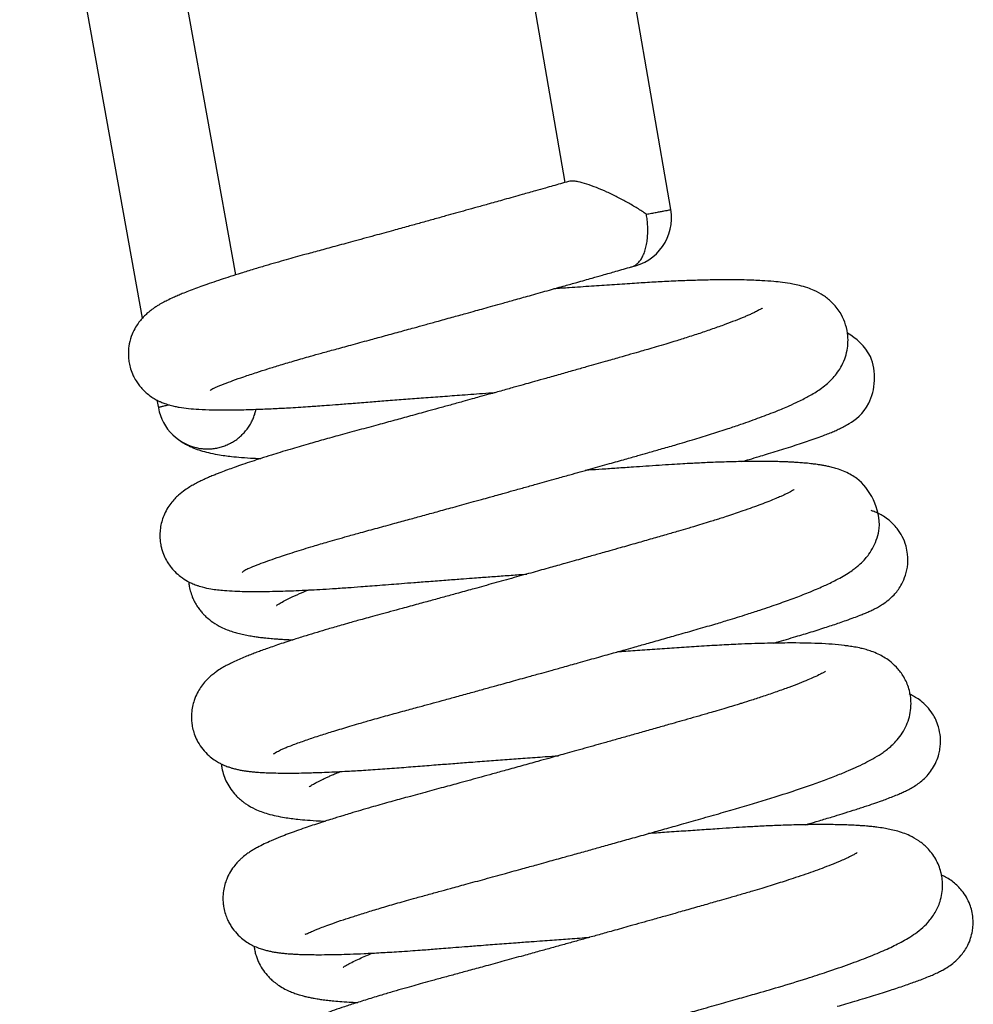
# Model space of a CAD drawing. Header units: inches. Extents: x 0 to 77643, y -44170 to 0.
# Tile 521 of 546: x 76589.915 to 76590.345, y -39749.12 to -39748.675. Entities that reach past the tile are written whole.
import ezdxf

# ---------------------------------------------------------------- set-up
doc = ezdxf.new("R2010")
doc.units = ezdxf.units.IN
doc.header["$MEASUREMENT"] = 0
doc.layers.get('0').update_dxf_attribs({"lineweight": 0})
doc.layers.add('FAKRO LOFT LADDERS', color=7, linetype='Continuous')

# ---------------------------------------------------------------- blocks, each defined once
blk = doc.blocks.new('A$C1F246084')
at = {"layer": 'FAKRO LOFT LADDERS', "color": 7, "linetype": 'Continuous'}
for p, q in [((87.5574, 391.3715), (86.8521, 395.4355)), ((86.3348, 395.3457), (86.9999, 391.5132)), ((85.2691, 391.0276), (84.6488, 394.4785)), ((84.1321, 394.3857), (84.7768, 390.7987)), ((84.8541, 390.3687), (84.8615, 390.3276))]:
    blk.add_line(p, q, dxfattribs=at)
for centre, start, end in [((87.2988, 391.3266), 280.2507, 9.8457), ((85.1199, 390.374), 190.1906, 261.3455)]:
    blk.add_arc(centre, 0.2625, start, end, dxfattribs=at)
for points, knots in [([(87.0195, 391.5188), (87.004, 391.5144), (86.9788, 391.5072), (86.9373, 391.4955), (86.8934, 391.483), (86.8395, 391.4678), (86.7675, 391.4475), (86.6866, 391.4247), (86.6075, 391.4025), (86.5403, 391.3837), (86.481, 391.3672), (86.4257, 391.3517), (86.3686, 391.3359), (86.3075, 391.3189), (86.2414, 391.3006), (86.1712, 391.2812), (86.0899, 391.2588), (85.9925, 391.2321), (85.8895, 391.2039), (85.7925, 391.1775), (85.7083, 391.1546), (85.6388, 391.1358), (85.5817, 391.12), (85.5309, 391.1057), (85.4783, 391.0907), (85.4211, 391.074), (85.3597, 391.0557), (85.2978, 391.0368), (85.241, 391.0188), (85.1886, 391.0017), (85.1407, 390.9856), (85.0962, 390.97), (85.0563, 390.9555), (85.0207, 390.9419), (84.9901, 390.9296), (84.9634, 390.9184), (84.9365, 390.9065), (84.9145, 390.8961), (84.8958, 390.8865), (84.8831, 390.8798), (84.8699, 390.8723), (84.8564, 390.8643), (84.8405, 390.854), (84.8281, 390.8451), (84.8168, 390.8364), (84.8039, 390.8258), (84.7898, 390.8129), (84.7742, 390.7964), (84.7583, 390.7768), (84.7405, 390.7504), (84.7216, 390.7128), (84.7078, 390.667), (84.7032, 390.6248), (84.7042, 390.5914), (84.7077, 390.5631), (84.7155, 390.531), (84.7278, 390.4991), (84.743, 390.4712), (84.7582, 390.449), (84.7745, 390.4292), (84.7938, 390.41), (84.8143, 390.393), (84.8391, 390.3765), (84.8589, 390.3658), (84.8773, 390.3573), (84.8987, 390.3488), (84.9239, 390.341), (84.949, 390.335), (84.9807, 390.329), (85.0203, 390.3239), (85.0779, 390.3193), (85.1404, 390.317), (85.2117, 390.3164), (85.2903, 390.3172), (85.3668, 390.3195), (85.432, 390.3221), (85.4746, 390.3241), (85.5157, 390.3262), (85.5603, 390.3287), (85.6089, 390.3316), (85.6566, 390.3347), (85.7016, 390.3378), (85.7509, 390.3414), (85.8132, 390.3462), (85.8894, 390.3523), (85.9725, 390.3588), (86.0608, 390.3656), (86.1507, 390.3725), (86.2459, 390.3797), (86.3442, 390.387), (86.4313, 390.3935), (86.5057, 390.3989), (86.5686, 390.4035), (86.6117, 390.4066), (86.6342, 390.4082)], [0, 0, 0, 0, 0.000056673, 0.000109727, 0.000161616, 0.000230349, 0.000319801, 0.000439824, 0.000538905, 0.000619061, 0.000692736, 0.000761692, 0.00082666, 0.00090713, 0.000991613, 0.001075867, 0.0011736, 0.001302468, 0.001453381, 0.001581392, 0.001697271, 0.001805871, 0.001880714, 0.001950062, 0.002035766, 0.002125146, 0.002225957, 0.002344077, 0.002451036, 0.002543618, 0.002651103, 0.002753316, 0.002841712, 0.002936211, 0.003025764, 0.003092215, 0.003167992, 0.003269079, 0.003307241, 0.003347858, 0.003395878, 0.003444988, 0.003493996, 0.003534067, 0.003564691, 0.003598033, 0.003645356, 0.003685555, 0.003726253, 0.00377621, 0.003837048, 0.003910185, 0.003973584, 0.004007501, 0.004043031, 0.004086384, 0.004138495, 0.004179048, 0.004214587, 0.004249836, 0.004286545, 0.004334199, 0.004380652, 0.00442475, 0.004454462, 0.00450259, 0.004577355, 0.004647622, 0.00471157, 0.004856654, 0.005007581, 0.005194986, 0.00533388, 0.005493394, 0.00568242, 0.005762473, 0.005834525, 0.005897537, 0.005963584, 0.006047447, 0.006122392, 0.006177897, 0.006245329, 0.006335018, 0.006440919, 0.006558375, 0.006667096, 0.006785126, 0.006901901, 0.007023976, 0.007148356, 0.007220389, 0.007294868, 0.007376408, 0.007376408, 0.007376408, 0.007376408]), ([(87.4288, 391.3464), (87.4211, 391.3517), (87.4132, 391.357), (87.3971, 391.3675), (87.389, 391.3726), (87.3642, 391.388), (87.3471, 391.3981), (87.312, 391.4179), (87.294, 391.4275), (87.258, 391.4459), (87.2399, 391.4547), (87.2033, 391.4713), (87.185, 391.4792), (87.1495, 391.4932), (87.1321, 391.4996), (87.0989, 391.5101), (87.0834, 391.5143), (87.0623, 391.5184), (87.0556, 391.5195), (87.0435, 391.5207), (87.0379, 391.5209), (87.0279, 391.5205), (87.0234, 391.5199), (87.0195, 391.5188)], [0, 0, 0, 0, 0.03125, 0.03125, 0.0625, 0.0625, 0.125, 0.125, 0.1875, 0.1875, 0.25, 0.25, 0.3125, 0.3125, 0.375, 0.375, 0.4375, 0.4375, 0.46875, 0.46875, 0.5, 0.5, 0.5316912, 0.5316912, 0.5316912, 0.5316912]), ([(85.1343, 390.4191), (85.1347, 390.4197), (85.1421, 390.4259), (85.1582, 390.4331), (85.1722, 390.4394), (85.1892, 390.4465), (85.2152, 390.4569), (85.2537, 390.4715), (85.3103, 390.4915), (85.373, 390.5124), (85.4381, 390.5332), (85.5052, 390.5538), (85.5799, 390.576), (85.6527, 390.5969), (85.7231, 390.6166), (85.7937, 390.6359), (85.8772, 390.6586), (85.9624, 390.6819), (86.0476, 390.7052), (86.1262, 390.7268), (86.199, 390.7469), (86.2647, 390.765), (86.3313, 390.7834), (86.4034, 390.8034), (86.4724, 390.8225), (86.5279, 390.838), (86.5752, 390.8511), (86.6231, 390.8645), (86.6794, 390.8802), (86.7472, 390.8991), (86.8288, 390.922), (86.9152, 390.9463), (86.9949, 390.9687), (87.0563, 390.986), (87.1039, 390.9994), (87.1492, 391.0122), (87.204, 391.0278), (87.2751, 391.048), (87.3215, 391.0612), (87.3518, 391.0698)], [0.996419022, 0.996419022, 0.996419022, 0.996419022, 0.996584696, 0.996641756, 0.99670979, 0.996784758, 0.996847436, 0.996984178, 0.997128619, 0.997278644, 0.997394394, 0.997516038, 0.997646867, 0.997776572, 0.997865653, 0.997969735, 0.998087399, 0.998220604, 0.998319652, 0.998428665, 0.99852965, 0.99860111, 0.99867966, 0.998782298, 0.998872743, 0.998937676, 0.998989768, 0.99904912, 0.99911636, 0.999199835, 0.999302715, 0.999422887, 0.999527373, 0.999608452, 0.999662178, 0.999714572, 0.999787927, 0.99988334, 1, 1, 1, 1]), ([(85.3024, 389.4607), (85.3036, 389.4633), (85.3122, 389.4739), (85.3402, 389.4846), (85.3768, 389.5001), (85.4232, 389.5174), (85.4729, 389.535), (85.5242, 389.5522), (85.5763, 389.569), (85.6258, 389.5845), (85.6842, 389.6023), (85.743, 389.6197), (85.8036, 389.6372), (85.8607, 389.6533), (85.9306, 389.6727), (86.0133, 389.6951), (86.0993, 389.7186), (86.1794, 389.7405), (86.2539, 389.761), (86.3299, 389.7818), (86.4142, 389.8051), (86.4922, 389.8267), (86.5565, 389.8445), (86.599, 389.8562), (86.6367, 389.8667), (86.6787, 389.8784), (86.7316, 389.8931), (86.7925, 389.9101), (86.8513, 389.9265), (86.9057, 389.9417), (86.9624, 389.9576), (87.0398, 389.9793), (87.133, 390.0055), (87.2304, 390.0329), (87.3129, 390.0562), (87.3801, 390.0753), (87.4418, 390.0928), (87.507, 390.1113), (87.5903, 390.1352), (87.6807, 390.1621), (87.7741, 390.191), (87.8542, 390.2169), (87.9228, 390.24), (87.9777, 390.2592), (88.0268, 390.277), (88.0731, 390.2945), (88.1132, 390.3103), (88.1486, 390.3249), (88.1869, 390.3414), (88.2233, 390.3581), (88.2586, 390.3757), (88.2862, 390.3905), (88.3144, 390.407), (88.3435, 390.426), (88.3737, 390.4488), (88.4028, 390.4754), (88.4292, 390.5059), (88.4528, 390.5409), (88.4727, 390.5825), (88.4855, 390.6281), (88.4906, 390.6741), (88.4881, 390.7246), (88.4744, 390.7784), (88.4463, 390.8356), (88.4058, 390.8844), (88.3572, 390.9222), (88.3148, 390.9445), (88.2735, 390.9604), (88.2367, 390.9709), (88.1926, 390.9803), (88.1501, 390.9868), (88.0941, 390.9929), (88.045, 390.9964), (87.9926, 390.9989), (87.9422, 391.0005), (87.8811, 391.0013), (87.8067, 391.0012), (87.7227, 390.9997), (87.6306, 390.9967), (87.5394, 390.9927), (87.4466, 390.9878), (87.3509, 390.9816), (87.2491, 390.9748), (87.1383, 390.9673), (87.0359, 390.9603), (86.9692, 390.9556), (86.9418, 390.9537)], [0.983583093, 0.983583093, 0.983583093, 0.983583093, 0.983732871, 0.983848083, 0.984006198, 0.984134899, 0.984253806, 0.984381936, 0.984478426, 0.984574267, 0.984664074, 0.984794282, 0.984873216, 0.984957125, 0.985059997, 0.985186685, 0.985312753, 0.985417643, 0.985510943, 0.985607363, 0.985713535, 0.985835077, 0.985903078, 0.985955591, 0.985994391, 0.986044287, 0.986112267, 0.986191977, 0.986271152, 0.986331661, 0.986395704, 0.986483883, 0.986623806, 0.986750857, 0.986861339, 0.986950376, 0.987021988, 0.987114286, 0.987223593, 0.987379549, 0.987519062, 0.98766356, 0.987781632, 0.987879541, 0.987975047, 0.988073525, 0.988169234, 0.988241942, 0.988325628, 0.988451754, 0.988537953, 0.988617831, 0.988708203, 0.988799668, 0.988896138, 0.988993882, 0.989065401, 0.989135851, 0.989212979, 0.98928312, 0.98934321, 0.989410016, 0.989491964, 0.989572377, 0.989678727, 0.989774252, 0.98988278, 0.989969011, 0.990083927, 0.990182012, 0.990330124, 0.990442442, 0.990590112, 0.990680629, 0.990784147, 0.990901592, 0.991035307, 0.991187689, 0.991327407, 0.991472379, 0.991599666, 0.991725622, 0.991869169, 0.992009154, 0.992156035, 0.992257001, 0.992257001, 0.992257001, 0.992257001]), ([(88.0403, 390.8526), (88.0403, 390.8526), (88.0405, 390.8527), (88.0374, 390.8507), (88.0331, 390.8481), (88.0268, 390.8445), (88.0187, 390.8402), (88.0083, 390.8348), (87.9962, 390.829), (87.9807, 390.8217), (87.9625, 390.8136), (87.9353, 390.802), (87.8969, 390.7864), (87.8414, 390.7654), (87.779, 390.7431), (87.7217, 390.7236), (87.6746, 390.7081), (87.6397, 390.6969), (87.6059, 390.6862), (87.5705, 390.6752), (87.5291, 390.6626), (87.4832, 390.6489), (87.4397, 390.6362), (87.3952, 390.6234), (87.3456, 390.6091), (87.2822, 390.591), (87.2047, 390.5689), (87.1244, 390.5461), (87.0451, 390.5236), (86.9743, 390.5036), (86.9052, 390.4842), (86.8451, 390.4673), (86.7919, 390.4523), (86.7358, 390.4366), (86.6711, 390.4185), (86.6075, 390.4008), (86.5546, 390.3861), (86.5085, 390.3733), (86.4576, 390.3592), (86.3981, 390.3427), (86.3363, 390.3256), (86.2662, 390.3063), (86.1895, 390.2852), (86.103, 390.2615), (86.0128, 390.2369), (85.9163, 390.2106), (85.8202, 390.1847), (85.7309, 390.16), (85.6426, 390.1349), (85.567, 390.1128), (85.5034, 390.0936), (85.4517, 390.0776), (85.402, 390.0618), (85.3511, 390.0452), (85.3048, 390.0296), (85.262, 390.0146), (85.224, 390.0007), (85.1945, 389.9895), (85.1699, 389.9798), (85.1483, 389.9711), (85.1268, 389.962), (85.1095, 389.9543), (85.0925, 389.9465), (85.0732, 389.9372), (85.0501, 389.9252), (85.0262, 389.9115), (84.999, 389.8939), (84.9739, 389.8748), (84.9472, 389.8492), (84.9268, 389.8254), (84.9065, 389.7956), (84.8901, 389.7624), (84.8784, 389.728), (84.8715, 389.6946), (84.8693, 389.665), (84.8698, 389.6413), (84.8715, 389.6235), (84.8743, 389.6054), (84.8801, 389.58), (84.8908, 389.5497), (84.9067, 389.5191), (84.9255, 389.4911), (84.9491, 389.4639), (84.9804, 389.4366), (85.0092, 389.4187), (85.0247, 389.4105), (85.0381, 389.4042), (85.0509, 389.3988), (85.0625, 389.3944), (85.077, 389.3895), (85.1035, 389.3819), (85.1352, 389.3754), (85.1727, 389.3701), (85.214, 389.3661), (85.2607, 389.3632), (85.3124, 389.3617), (85.3627, 389.3611), (85.4164, 389.3613), (85.4727, 389.3624), (85.5306, 389.3641), (85.5878, 389.3662), (85.6482, 389.369), (85.712, 389.3724), (85.781, 389.3766), (85.8531, 389.3814), (85.919, 389.3861), (85.975, 389.3905), (86.0285, 389.3947), (86.0841, 389.3991), (86.1439, 389.4038), (86.2094, 389.4089), (86.2872, 389.4149), (86.3697, 389.4211), (86.4461, 389.4269), (86.5073, 389.4314), (86.5681, 389.436), (86.6363, 389.441), (86.7172, 389.4469), (86.7723, 389.4509), (86.8, 389.4528)], [0.011088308, 0.011088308, 0.011088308, 0.011088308, 0.011090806, 0.011118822, 0.011156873, 0.011198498, 0.011261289, 0.011311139, 0.011355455, 0.011421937, 0.011489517, 0.011544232, 0.01167434, 0.011802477, 0.011939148, 0.012068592, 0.012131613, 0.012194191, 0.012251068, 0.01230247, 0.012368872, 0.012448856, 0.012515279, 0.012565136, 0.012645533, 0.012729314, 0.012832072, 0.012964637, 0.013051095, 0.013144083, 0.013239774, 0.013316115, 0.013372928, 0.013441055, 0.013527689, 0.013616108, 0.013680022, 0.013726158, 0.013789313, 0.013871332, 0.013951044, 0.014024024, 0.014139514, 0.014247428, 0.014364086, 0.014500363, 0.014643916, 0.014772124, 0.014896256, 0.01505, 0.015139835, 0.015222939, 0.015327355, 0.015419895, 0.015522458, 0.015619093, 0.015706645, 0.015794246, 0.015843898, 0.015903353, 0.015974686, 0.0160296, 0.016062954, 0.016133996, 0.016216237, 0.01629302, 0.016374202, 0.016479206, 0.016533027, 0.016587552, 0.016646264, 0.016704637, 0.016749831, 0.016798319, 0.016843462, 0.016868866, 0.016892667, 0.016914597, 0.016941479, 0.016996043, 0.017042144, 0.017080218, 0.017134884, 0.017194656, 0.017268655, 0.017299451, 0.017320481, 0.017342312, 0.017372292, 0.017410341, 0.017449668, 0.017580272, 0.017685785, 0.017787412, 0.017938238, 0.018068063, 0.018171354, 0.018284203, 0.018411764, 0.018507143, 0.018607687, 0.018715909, 0.018812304, 0.018916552, 0.019036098, 0.019133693, 0.01920029, 0.01927153, 0.019354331, 0.019425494, 0.01950952, 0.019610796, 0.019724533, 0.019820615, 0.019895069, 0.019949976, 0.020043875, 0.020143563, 0.020243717, 0.020243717, 0.020243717, 0.020243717]), ([(87.9313, 390.045), (87.9444, 390.0488), (87.9751, 390.0577), (88.0182, 390.0704), (88.0637, 390.0841), (88.1078, 390.0975), (88.1545, 390.1121), (88.2008, 390.1268), (88.2452, 390.1414), (88.2876, 390.1558), (88.3285, 390.1703), (88.3647, 390.1838), (88.3951, 390.1958), (88.4207, 390.2065), (88.4439, 390.2171), (88.4685, 390.2293), (88.5088, 390.2521), (88.6252, 390.3328), (88.6485, 390.5993), (88.5304, 390.695), (88.4872, 390.7201)], [0.99221421, 0.99221421, 0.99221421, 0.99221421, 0.992279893, 0.992370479, 0.992441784, 0.992529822, 0.99262361, 0.992725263, 0.992827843, 0.992930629, 0.993041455, 0.993160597, 0.993253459, 0.993338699, 0.993425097, 0.993508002, 0.993603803, 0.993872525, 0.994193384, 0.994435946, 0.994435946, 0.994435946, 0.994435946]), ([(84.9738, 390.156), (84.9746, 390.1554), (84.9757, 390.1546), (84.978, 390.153), (84.9796, 390.1519), (84.9812, 390.1508), (84.9836, 390.1492), (84.9901, 390.145), (84.9987, 390.1399), (85.0127, 390.1321), (85.0262, 390.1254), (85.0383, 390.12), (85.0567, 390.1123), (85.0858, 390.1021), (85.1262, 390.0912), (85.1693, 390.0826), (85.2088, 390.0765), (85.2515, 390.0713), (85.3004, 390.0666), (85.3526, 390.0632), (85.3876, 390.0616), (85.4, 390.0611)], [0.000088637, 0.000088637, 0.000088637, 0.000088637, 0.000095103, 0.000097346, 0.000099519, 0.0001018, 0.000104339, 0.000110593, 0.000136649, 0.000165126, 0.000205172, 0.000231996, 0.000257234, 0.000345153, 0.000455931, 0.000581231, 0.000680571, 0.00076055, 0.000881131, 0.00101698, 0.001089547, 0.001089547, 0.001089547, 0.001089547]), ([(85.4667, 388.5081), (85.4657, 388.5055), (85.4971, 388.527), (85.5519, 388.548), (85.5792, 388.5583), (85.6107, 388.5697), (85.6437, 388.5812), (85.6781, 388.5928), (85.724, 388.6079), (85.7858, 388.6274), (85.8548, 388.6484), (85.9203, 388.6676), (85.9862, 388.6866), (86.0666, 388.7091), (86.1522, 388.7324), (86.2278, 388.753), (86.2931, 388.7708), (86.3557, 388.788), (86.4239, 388.8067), (86.4952, 388.8263), (86.5649, 388.8455), (86.6387, 388.8659), (86.7203, 388.8885), (86.8031, 388.9115), (86.8727, 388.9308), (86.9321, 388.9474), (86.9961, 388.9652), (87.0761, 388.9876), (87.1648, 389.0124), (87.249, 389.036), (87.3167, 389.0551), (87.378, 389.0724), (87.4444, 389.0911), (87.5213, 389.1129), (87.605, 389.1367), (87.6932, 389.1617), (87.7783, 389.1864), (87.8503, 389.208), (87.9083, 389.2258), (87.9653, 389.2438), (88.0225, 389.2624), (88.077, 389.2807), (88.1237, 389.2968), (88.1661, 389.3119), (88.2059, 389.3266), (88.2445, 389.3412), (88.2843, 389.357), (88.3227, 389.3729), (88.3576, 389.3882), (88.3888, 389.4027), (88.4219, 389.4189), (88.455, 389.4366), (88.4878, 389.4562), (88.5142, 389.4742), (88.5353, 389.4905), (88.5564, 389.5086), (88.5779, 389.5302), (88.6022, 389.5604), (88.624, 389.5948), (88.6439, 389.6428), (88.674, 389.7724), (88.5921, 389.923), (88.5057, 389.9758), (88.4728, 389.9924), (88.4419, 390.0039), (88.4133, 390.0125), (88.3897, 390.0182), (88.3683, 390.0227), (88.3479, 390.0264), (88.3299, 390.0291), (88.3117, 390.0316), (88.2875, 390.0345), (88.2605, 390.0372), (88.2304, 390.0396), (88.2054, 390.0411), (88.1839, 390.0423), (88.1636, 390.0432), (88.1404, 390.0441), (88.1134, 390.0448), (88.0813, 390.0454), (88.0465, 390.0458), (88.0095, 390.0458), (87.9697, 390.0456), (87.9252, 390.0449), (87.8769, 390.0438), (87.8276, 390.0423), (87.7822, 390.0406), (87.7394, 390.0388), (87.7009, 390.037), (87.6615, 390.035), (87.6165, 390.0325), (87.5601, 390.0291), (87.4952, 390.0247), (87.4279, 390.0203), (87.3539, 390.0153), (87.2774, 390.0101), (87.1993, 390.0047), (87.1437, 390.0008), (87.114, 389.9988), (87.1076, 389.9983)], [0.97073507, 0.97073507, 0.97073507, 0.97073507, 0.971126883, 0.97119665, 0.971284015, 0.9713693, 0.971447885, 0.971524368, 0.971602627, 0.97173996, 0.971888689, 0.971969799, 0.972069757, 0.97220615, 0.97233754, 0.972442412, 0.972523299, 0.972604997, 0.972694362, 0.972792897, 0.972882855, 0.972962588, 0.973073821, 0.973190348, 0.97327279, 0.973333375, 0.973411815, 0.973511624, 0.973632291, 0.973745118, 0.973831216, 0.973892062, 0.973982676, 0.974091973, 0.974199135, 0.97432475, 0.974461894, 0.974569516, 0.974650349, 0.974734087, 0.974844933, 0.974938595, 0.975022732, 0.975103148, 0.975183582, 0.975264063, 0.975348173, 0.97544984, 0.975537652, 0.975613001, 0.975699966, 0.975810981, 0.975919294, 0.976006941, 0.976064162, 0.976119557, 0.976202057, 0.976258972, 0.976340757, 0.976414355, 0.976490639, 0.976915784, 0.97697855, 0.977055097, 0.977144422, 0.977216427, 0.977282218, 0.977338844, 0.977393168, 0.977446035, 0.977489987, 0.977536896, 0.977624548, 0.97769578, 0.977750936, 0.977795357, 0.977838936, 0.977882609, 0.977941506, 0.978004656, 0.978072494, 0.978140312, 0.978207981, 0.97828378, 0.978370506, 0.978447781, 0.978518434, 0.978581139, 0.978642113, 0.978689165, 0.978752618, 0.978834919, 0.978925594, 0.979018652, 0.979104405, 0.979216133, 0.979312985, 0.9793994, 0.979422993, 0.979422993, 0.979422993, 0.979422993]), ([(88.2055, 389.8968), (88.2055, 389.8968), (88.2055, 389.8969), (88.2023, 389.8947), (88.1939, 389.8898), (88.1827, 389.8838), (88.1692, 389.877), (88.1533, 389.8694), (88.1339, 389.8607), (88.1082, 389.8495), (88.0731, 389.8352), (88.0317, 389.8192), (87.9862, 389.8024), (87.941, 389.7865), (87.8974, 389.7716), (87.859, 389.7588), (87.825, 389.7478), (87.7945, 389.738), (87.7605, 389.7274), (87.7211, 389.7152), (87.6815, 389.7032), (87.6408, 389.6911), (87.5932, 389.6772), (87.5307, 389.6593), (87.4578, 389.6384), (87.3771, 389.6154), (87.3024, 389.5941), (87.241, 389.5768), (87.1993, 389.5649), (87.1646, 389.5551), (87.1304, 389.5455), (87.0914, 389.5345), (87.0475, 389.5221), (86.9907, 389.5062), (86.9188, 389.486), (86.8296, 389.4611), (86.7305, 389.4335), (86.627, 389.4047), (86.5295, 389.3778), (86.445, 389.3545), (86.3714, 389.3342), (86.3003, 389.3147), (86.2241, 389.2939), (86.1509, 389.274), (86.084, 389.2558), (86.0277, 389.2405), (85.9779, 389.227), (85.9361, 389.2155), (85.9, 389.2054), (85.863, 389.195), (85.8132, 389.1808), (85.7561, 389.1642), (85.6949, 389.146), (85.6357, 389.1279), (85.5761, 389.1091), (85.5232, 389.0919), (85.4795, 389.0772), (85.4446, 389.0651), (85.4138, 389.0541), (85.3859, 389.0438), (85.3591, 389.0337), (85.331, 389.0226), (85.3008, 389.0101), (85.2701, 388.9967), (85.2434, 388.984), (85.2172, 388.9705), (85.1936, 388.9571), (85.1699, 388.9419), (85.1478, 388.9254), (85.1273, 388.9079), (85.1056, 388.8859), (85.0839, 388.8581), (85.0648, 388.8264), (85.0501, 388.7921), (85.0402, 388.7558), (85.0356, 388.7229), (85.0351, 388.6921), (85.0375, 388.6644), (85.0429, 388.6354), (85.0536, 388.6017), (85.0703, 388.5664), (85.095, 388.5299), (85.1254, 388.4984), (85.1538, 388.4764), (85.1781, 388.4616), (85.1921, 388.4542), (85.2109, 388.4457), (85.2251, 388.4402), (85.2395, 388.4352), (85.255, 388.4306), (85.2707, 388.4266), (85.2876, 388.4228), (85.307, 388.4193), (85.3256, 388.4166), (85.3454, 388.4141), (85.3663, 388.412), (85.3917, 388.41), (85.4213, 388.4082), (85.459, 388.4068), (85.5021, 388.4059), (85.55, 388.4057), (85.6008, 388.4062), (85.6501, 388.4073), (85.6996, 388.4088), (85.7475, 388.4106), (85.8009, 388.413), (85.8647, 388.4163), (85.9439, 388.4209), (86.0386, 388.4273), (86.1385, 388.4348), (86.2365, 388.4427), (86.3301, 388.45), (86.4187, 388.4568), (86.5079, 388.4636), (86.5998, 388.4706), (86.6957, 388.4777), (86.7938, 388.485), (86.8839, 388.4915), (86.9424, 388.4958), (86.9658, 388.4974)], [0.023908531, 0.023908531, 0.023908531, 0.023908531, 0.023911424, 0.023993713, 0.02407383, 0.02413147, 0.024199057, 0.024267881, 0.024324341, 0.024408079, 0.024512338, 0.024616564, 0.024715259, 0.024818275, 0.024895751, 0.024969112, 0.025029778, 0.025076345, 0.02512669, 0.025200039, 0.025268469, 0.025314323, 0.025388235, 0.025482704, 0.025586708, 0.025697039, 0.025814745, 0.025887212, 0.025939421, 0.025978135, 0.02602189, 0.026071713, 0.026127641, 0.026189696, 0.026287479, 0.026399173, 0.026524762, 0.026659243, 0.026787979, 0.026893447, 0.026981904, 0.027072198, 0.027171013, 0.027284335, 0.027368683, 0.027448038, 0.02752183, 0.027583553, 0.027631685, 0.02768315, 0.027751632, 0.027862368, 0.027957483, 0.028058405, 0.028173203, 0.028287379, 0.028370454, 0.028446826, 0.02851711, 0.028583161, 0.02864936, 0.028720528, 0.028808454, 0.028904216, 0.028999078, 0.029070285, 0.029152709, 0.029245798, 0.029300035, 0.029357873, 0.029422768, 0.02948044, 0.029534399, 0.029593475, 0.029639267, 0.029689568, 0.029727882, 0.02976145, 0.029802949, 0.0298457, 0.029897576, 0.029960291, 0.030026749, 0.030084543, 0.03012966, 0.03017186, 0.030197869, 0.030226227, 0.030274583, 0.03031247, 0.030340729, 0.030398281, 0.030459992, 0.030511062, 0.030564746, 0.030634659, 0.030694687, 0.030778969, 0.030873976, 0.030983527, 0.031086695, 0.031192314, 0.031300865, 0.031375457, 0.031465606, 0.031556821, 0.031647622, 0.031777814, 0.031926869, 0.032068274, 0.032202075, 0.032328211, 0.032439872, 0.032544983, 0.032666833, 0.032783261, 0.032898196, 0.033025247, 0.033110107, 0.033110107, 0.033110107, 0.033110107]), ([(88.0985, 389.0896), (88.1035, 389.0911), (88.1442, 389.1029), (88.212, 389.1228), (88.2997, 389.1496), (88.3636, 389.1699), (88.412, 389.1858), (88.4466, 389.1974), (88.4836, 389.2103), (88.5197, 389.2234), (88.5507, 389.2353), (88.5765, 389.2458), (88.599, 389.2555), (88.6204, 389.2654), (88.6427, 389.2766), (88.667, 389.2906), (88.6945, 389.309), (88.7323, 389.342), (88.7656, 389.3853), (88.79, 389.4361), (88.8048, 389.4924), (88.8057, 389.5501), (88.7952, 389.604), (88.7767, 389.6509), (88.7464, 389.6977), (88.7117, 389.733), (88.6749, 389.7585), (88.6536, 389.7703), (88.6277, 389.7816), (88.6159, 389.7858), (88.6111, 389.7873)], [0.979347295, 0.979347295, 0.979347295, 0.979347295, 0.979372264, 0.979552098, 0.979704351, 0.979876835, 0.97995699, 0.980038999, 0.980130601, 0.980247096, 0.98034743, 0.9804222, 0.980504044, 0.980578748, 0.980667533, 0.980743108, 0.980831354, 0.980917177, 0.981006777, 0.981069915, 0.98114414, 0.9812338, 0.981289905, 0.981359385, 0.981425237, 0.98150925, 0.981564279, 0.981615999, 0.981659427, 0.981693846, 0.981693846, 0.981693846, 0.981693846]), ([(85.0206, 389.4127), (85.0212, 389.4067), (85.0232, 389.3909), (85.0285, 389.3652), (85.039, 389.3343), (85.0469, 389.3169), (85.0557, 389.3), (85.0654, 389.2837), (85.0771, 389.267), (85.0899, 389.2512), (85.1018, 389.2385), (85.1207, 389.2201), (85.1517, 389.1959), (85.1886, 389.175), (85.2234, 389.1599), (85.2524, 389.1498), (85.2813, 389.1414), (85.3109, 389.1344), (85.3407, 389.1286), (85.3684, 389.1242), (85.3919, 389.1209), (85.421, 389.1174), (85.4525, 389.1143), (85.4848, 389.1117), (85.5151, 389.1097), (85.5427, 389.1082), (85.5618, 389.1074), (85.5701, 389.1071)], [0.012563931, 0.012563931, 0.012563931, 0.012563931, 0.012590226, 0.012632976, 0.012677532, 0.012713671, 0.012733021, 0.012757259, 0.012793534, 0.012830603, 0.012856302, 0.012877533, 0.012959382, 0.013060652, 0.013137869, 0.013215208, 0.013285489, 0.013367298, 0.013450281, 0.013518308, 0.013575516, 0.013631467, 0.013717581, 0.013790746, 0.013846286, 0.01391052, 0.013959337, 0.013959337, 0.013959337, 0.013959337]), ([(85.4828, 389.2875), (85.4828, 389.2875), (85.4861, 389.29), (85.5007, 389.2993), (85.5239, 389.3121), (85.558, 389.3293), (85.5989, 389.3479), (85.6334, 389.3625), (85.6492, 389.369)], [0.988238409, 0.988238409, 0.988238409, 0.988238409, 0.9883395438, 0.9884505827, 0.9885743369, 0.9886762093, 0.9888252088, 0.9889386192, 0.9889386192, 0.9889386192, 0.9889386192]), ([(85.6352, 387.5599), (85.6343, 387.5579), (85.6339, 387.5552), (85.6411, 387.5603), (85.6531, 387.5657), (85.6691, 387.573), (85.6888, 387.5812), (85.71, 387.5897), (85.7394, 387.6009), (85.7811, 387.616), (85.8314, 387.6333), (85.8907, 387.6528), (85.9551, 387.6731), (86.0289, 387.6954), (86.1111, 387.7196), (86.1922, 387.7425), (86.2686, 387.7636), (86.3339, 387.7813), (86.4037, 387.8003), (86.4843, 387.8224), (86.5807, 387.8488), (86.6811, 387.8764), (86.7726, 387.9017), (86.8444, 387.9215), (86.8997, 387.9368), (86.9449, 387.9494), (86.9944, 387.9632), (87.0557, 387.9802), (87.1246, 387.9994), (87.1982, 388.0199), (87.2749, 388.0414), (87.3587, 388.0649), (87.4436, 388.0887), (87.5291, 388.1128), (87.6191, 388.1382), (87.7187, 388.1665), (87.9236, 388.2245), (88.1153, 388.282), (88.2778, 388.3371), (88.3571, 388.3655), (88.4286, 388.3928), (88.4892, 388.4176), (88.5432, 388.4417), (88.5872, 388.4631), (88.6331, 388.488), (88.6752, 388.5149), (88.7099, 388.5412), (88.7449, 388.5761), (88.7678, 388.6041), (88.7927, 388.6453), (88.8101, 388.689), (88.8201, 388.735), (88.8227, 388.7931), (88.811, 388.8568), (88.7817, 388.9185), (88.745, 388.965), (88.7099, 388.9956), (88.6786, 389.0164), (88.6447, 389.0342), (88.6146, 389.0461), (88.5846, 389.0556), (88.5553, 389.063), (88.5252, 389.0691), (88.4972, 389.0736), (88.396, 389.0871), (88.2742, 389.0914), (88.113, 389.0899), (88.0495, 389.0886), (87.9826, 389.0866), (87.904, 389.0835), (87.8127, 389.0789), (87.7088, 389.0726), (87.6034, 389.0655), (87.4994, 389.0585), (87.3978, 389.0515), (87.3219, 389.0463), (87.2814, 389.0435), (87.2735, 389.0429)], [0.957890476, 0.957890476, 0.957890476, 0.957890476, 0.957941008, 0.958012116, 0.95807829, 0.958185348, 0.958244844, 0.958311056, 0.95840771, 0.958514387, 0.958647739, 0.958762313, 0.958891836, 0.959021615, 0.959157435, 0.959302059, 0.959400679, 0.959497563, 0.959583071, 0.959693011, 0.95982671, 0.959966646, 0.96008349, 0.960176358, 0.960238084, 0.96029134, 0.96034595, 0.960423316, 0.960519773, 0.960602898, 0.96069814, 0.960807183, 0.960918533, 0.961021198, 0.961136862, 0.961271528, 0.961420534, 0.961985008, 0.962139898, 0.962292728, 0.962446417, 0.962595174, 0.962719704, 0.962859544, 0.962983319, 0.963118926, 0.963263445, 0.963324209, 0.963411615, 0.963487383, 0.96356173, 0.963628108, 0.963693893, 0.963799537, 0.963894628, 0.96397999, 0.964061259, 0.964126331, 0.964192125, 0.964280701, 0.964355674, 0.964427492, 0.964522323, 0.964600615, 0.964661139, 0.965299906, 0.965404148, 0.965506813, 0.965618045, 0.965724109, 0.965866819, 0.966018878, 0.966159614, 0.966292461, 0.966426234, 0.96654706, 0.96657609, 0.96657609, 0.96657609, 0.96657609]), ([(88.3714, 388.9415), (88.3714, 388.9415), (88.3713, 388.9414), (88.3676, 388.939), (88.3631, 388.9364), (88.3558, 388.9323), (88.3386, 388.9233), (88.3151, 388.912), (88.277, 388.8953), (88.2335, 388.8776), (88.1787, 388.8567), (88.1161, 388.8341), (88.0494, 388.8114), (87.9867, 388.791), (87.9414, 388.7767), (87.9094, 388.7667), (87.8824, 388.7584), (87.845, 388.7471), (87.803, 388.7346), (87.7648, 388.7235), (87.7048, 388.7062), (87.6387, 388.6873), (87.5581, 388.6643), (87.4926, 388.6457), (87.4214, 388.6255), (87.3503, 388.6053), (87.2824, 388.5862), (87.2195, 388.5685), (87.1605, 388.5519), (87.1047, 388.5363), (87.051, 388.5212), (87.0022, 388.5076), (86.9577, 388.4952), (86.9105, 388.482), (86.8488, 388.4649), (86.7736, 388.444), (86.6941, 388.422), (86.6229, 388.4024), (86.5606, 388.3852), (86.5034, 388.3695), (86.4372, 388.3514), (86.3571, 388.3295), (86.2611, 388.3034), (86.1649, 388.2775), (86.0866, 388.2559), (86.0269, 388.2391), (85.9771, 388.2249), (85.9252, 388.2098), (85.8778, 388.1957), (85.8408, 388.1845), (85.8115, 388.1755), (85.7693, 388.1624), (85.7071, 388.1425), (85.6426, 388.121), (85.5873, 388.1015), (85.5442, 388.0857), (85.4998, 388.0685), (85.4582, 388.0513), (85.417, 388.0325), (85.3882, 388.0179), (85.3643, 388.0044), (85.3464, 387.9934), (85.3264, 387.9798), (85.3082, 387.9656), (85.2914, 387.9505), (85.2774, 387.9364), (85.2606, 387.9172), (85.2414, 387.8902), (85.2247, 387.8581), (85.2128, 387.8265), (85.2047, 387.7941), (85.2009, 387.7608), (85.2013, 387.73), (85.2044, 387.7017), (85.2109, 387.672), (85.2209, 387.6435), (85.2324, 387.6192), (85.249, 387.5911), (85.2734, 387.5601), (85.3054, 387.5312), (85.3333, 387.512), (85.365, 387.495), (85.3875, 387.4858), (85.4153, 387.4766), (85.4358, 387.4713), (85.4558, 387.467), (85.4753, 387.4635), (85.495, 387.4607), (85.5157, 387.4582), (85.5395, 387.4559), (85.5644, 387.4541), (85.591, 387.4527), (85.6193, 387.4516), (85.6524, 387.4508), (85.6963, 387.4503), (85.7482, 387.4505), (85.8088, 387.4517), (85.8723, 387.4536), (85.9325, 387.456), (85.9871, 387.4586), (86.0316, 387.461), (86.078, 387.4637), (86.1296, 387.4669), (86.1838, 387.4705), (86.2344, 387.4742), (86.2778, 387.4774), (86.3183, 387.4806), (86.3625, 387.4841), (86.4144, 387.4882), (86.4768, 387.4931), (86.5541, 387.4991), (86.6442, 387.506), (86.7361, 387.5129), (86.816, 387.5189), (86.8794, 387.5236), (86.932, 387.5275), (86.9799, 387.531), (87.0279, 387.5345), (87.0783, 387.5382), (87.1133, 387.5407), (87.1316, 387.542)], [0.036751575, 0.036751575, 0.036751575, 0.036751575, 0.036759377, 0.036845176, 0.036907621, 0.036965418, 0.03702153, 0.037162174, 0.037265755, 0.037394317, 0.03752265, 0.037660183, 0.037795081, 0.037907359, 0.037996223, 0.0380244, 0.038065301, 0.038127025, 0.038200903, 0.038258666, 0.038298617, 0.038465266, 0.038539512, 0.038631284, 0.038730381, 0.038822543, 0.038909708, 0.038993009, 0.039063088, 0.039133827, 0.039203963, 0.039265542, 0.039317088, 0.039371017, 0.039442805, 0.039548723, 0.039653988, 0.039743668, 0.039820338, 0.039893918, 0.039966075, 0.040080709, 0.04021389, 0.040358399, 0.040487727, 0.040558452, 0.040629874, 0.040718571, 0.040807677, 0.040866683, 0.040909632, 0.040961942, 0.04109482, 0.041260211, 0.041364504, 0.041466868, 0.041572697, 0.04171093, 0.041824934, 0.04194564, 0.042007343, 0.0420647, 0.042124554, 0.042196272, 0.042234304, 0.042268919, 0.042308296, 0.042371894, 0.042429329, 0.042468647, 0.042514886, 0.042566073, 0.042603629, 0.042637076, 0.042681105, 0.042722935, 0.042755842, 0.04278965, 0.042855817, 0.042921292, 0.042978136, 0.043030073, 0.043100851, 0.043161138, 0.043213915, 0.043274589, 0.043331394, 0.04338849, 0.043448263, 0.043515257, 0.043594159, 0.043656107, 0.043727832, 0.043810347, 0.043897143, 0.044029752, 0.044142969, 0.044255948, 0.044384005, 0.044458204, 0.044528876, 0.044599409, 0.044676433, 0.044764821, 0.044840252, 0.044895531, 0.044948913, 0.045009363, 0.045077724, 0.045159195, 0.045257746, 0.045379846, 0.045503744, 0.04560244, 0.045675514, 0.04573642, 0.045794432, 0.045850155, 0.045910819, 0.045977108, 0.045977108, 0.045977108, 0.045977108]), ([(88.2654, 388.1341), (88.2701, 388.1355), (88.2945, 388.1426), (88.3425, 388.1566), (88.4025, 388.1745), (88.4627, 388.1929), (88.5203, 388.211), (88.5757, 388.229), (88.6244, 388.2454), (88.6626, 388.2589), (88.696, 388.2711), (88.7269, 388.283), (88.7546, 388.2943), (88.7802, 388.3057), (88.8032, 388.3168), (88.8257, 388.3288), (88.8512, 388.3447), (88.8773, 388.3643), (88.9036, 388.3889), (88.9298, 388.4217), (88.9502, 388.4567), (88.9644, 388.4927), (88.9725, 388.5267), (88.9765, 388.56), (88.9762, 388.6011), (88.968, 388.6453), (88.9526, 388.686), (88.9325, 388.7224), (88.906, 388.7565), (88.8748, 388.7849), (88.8464, 388.8044), (88.8258, 388.8153), (88.815, 388.8206), (88.8118, 388.8222)], [0.966481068, 0.966481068, 0.966481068, 0.966481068, 0.96650477, 0.96660329, 0.966727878, 0.966831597, 0.966950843, 0.967083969, 0.967203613, 0.967309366, 0.967391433, 0.967493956, 0.967598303, 0.967678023, 0.967762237, 0.967853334, 0.967931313, 0.967999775, 0.968066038, 0.968122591, 0.968177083, 0.968235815, 0.968276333, 0.968315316, 0.968365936, 0.96843519, 0.968487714, 0.968533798, 0.968598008, 0.968661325, 0.9687096, 0.968752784, 0.968771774, 0.968771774, 0.968771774, 0.968771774]), ([(85.1926, 388.4539), (85.1934, 388.4467), (85.1984, 388.4129), (85.2144, 388.3666), (85.2424, 388.3202), (85.2654, 388.292), (85.2881, 388.2699), (85.3059, 388.2554), (85.3341, 388.2353), (85.366, 388.2179), (85.4042, 388.2021), (85.4409, 388.1903), (85.4811, 388.1804), (85.5223, 388.1727), (85.5591, 388.1673), (85.5999, 388.1624), (85.6471, 388.1581), (85.6961, 388.155), (85.7288, 388.1535), (85.7403, 388.153)], [0.025443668, 0.025443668, 0.025443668, 0.025443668, 0.025475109, 0.025591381, 0.025652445, 0.025715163, 0.025758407, 0.025805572, 0.025834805, 0.025948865, 0.026029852, 0.026121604, 0.026236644, 0.026351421, 0.026438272, 0.026520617, 0.026633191, 0.026761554, 0.026828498, 0.026828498, 0.026828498, 0.026828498]), ([(85.6542, 388.3333), (85.6543, 388.3333), (85.656, 388.3346), (85.6646, 388.3405), (85.6811, 388.3501), (85.7015, 388.3611), (85.7251, 388.3729), (85.7486, 388.3838), (85.7685, 388.3928), (85.7897, 388.402), (85.8069, 388.4092), (85.8175, 388.4135), (85.8184, 388.4139)], [0.9753797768, 0.9753797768, 0.9753797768, 0.9753797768, 0.975443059, 0.9755456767, 0.975644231, 0.9757253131, 0.9758265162, 0.9758962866, 0.9759451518, 0.9759980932, 0.9760672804, 0.9760741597, 0.9760741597, 0.9760741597, 0.9760741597]), ([(85.7982, 386.5999), (85.7983, 386.5999), (85.8007, 386.6014), (85.8108, 386.6066), (85.826, 386.6136), (85.8406, 386.6199), (85.8515, 386.6245), (85.8628, 386.6291), (85.8775, 386.6349), (85.9068, 386.6461), (85.9532, 386.6629), (86.0176, 386.6847), (86.0838, 386.7061), (86.155, 386.7281), (86.2392, 386.7532), (86.3365, 386.7812), (86.4451, 386.8112), (86.5514, 386.84), (86.6521, 386.8675), (86.7433, 386.8925), (86.8318, 386.9169), (86.9261, 386.9429), (87.0282, 386.9711), (87.1365, 387.0012), (87.2481, 387.0322), (87.3551, 387.062), (87.4527, 387.0894), (87.5374, 387.1131), (87.6207, 387.1365), (87.7115, 387.1621), (87.8093, 387.1897), (87.9071, 387.2175), (88.0121, 387.2473), (88.1366, 387.2832), (88.2638, 387.3222), (88.3883, 387.3626), (88.497, 387.4004), (88.5994, 387.439), (88.6861, 387.4753), (88.7498, 387.5058), (88.7973, 387.5319), (88.8347, 387.5552), (88.8723, 387.5832), (88.9105, 387.6187), (88.9486, 387.6697), (88.9772, 387.731), (88.9908, 387.8094), (88.981, 387.8867), (88.9529, 387.9562), (88.9091, 388.0125), (88.8615, 388.0516), (88.8149, 388.0771), (88.7789, 388.0914), (88.743, 388.1024), (88.71, 388.11), (88.6762, 388.1163), (88.6473, 388.1204), (88.6247, 388.1231), (88.6078, 388.1248), (88.5936, 388.1262), (88.5764, 388.1276), (88.5553, 388.1292), (88.5273, 388.1309), (88.4934, 388.1325), (88.4535, 388.1339), (88.4122, 388.1347), (88.3777, 388.135), (88.3458, 388.135), (88.3163, 388.1349), (88.2693, 388.1344), (88.2015, 388.1329), (88.117, 388.1301), (88.0318, 388.1263), (87.9545, 388.1221), (87.8828, 388.1177), (87.8063, 388.1126), (87.7202, 388.1068), (87.624, 388.1003), (87.5299, 388.0938), (87.4676, 388.0895), (87.4393, 388.0875)], [0.945089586, 0.945089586, 0.945089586, 0.945089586, 0.94516889, 0.945255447, 0.945362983, 0.945411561, 0.945451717, 0.94548991, 0.945535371, 0.945600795, 0.9457621, 0.945906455, 0.946041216, 0.946166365, 0.946303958, 0.946477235, 0.946631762, 0.946789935, 0.946927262, 0.947042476, 0.947152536, 0.947272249, 0.947404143, 0.947539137, 0.947678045, 0.94782021, 0.947937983, 0.94804392, 0.948139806, 0.948255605, 0.948394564, 0.948525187, 0.948651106, 0.948832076, 0.949064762, 0.949241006, 0.949460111, 0.949669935, 0.949883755, 0.950086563, 0.950200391, 0.950319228, 0.950440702, 0.950557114, 0.950668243, 0.950772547, 0.950893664, 0.950989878, 0.951094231, 0.951204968, 0.951301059, 0.951404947, 0.951495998, 0.951595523, 0.951684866, 0.951768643, 0.951871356, 0.951922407, 0.951951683, 0.951984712, 0.95202598, 0.952077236, 0.95213331, 0.952216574, 0.952299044, 0.952381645, 0.952460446, 0.952497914, 0.952550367, 0.952620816, 0.952746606, 0.952888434, 0.953019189, 0.953127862, 0.953221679, 0.953319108, 0.953439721, 0.953563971, 0.953690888, 0.953795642, 0.953795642, 0.953795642, 0.953795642]), ([(88.5372, 387.9861), (88.5372, 387.9861), (88.5361, 387.9853), (88.5327, 387.9832), (88.5287, 387.9809), (88.5205, 387.9763), (88.5102, 387.9709), (88.497, 387.9644), (88.4814, 387.957), (88.466, 387.9501), (88.4516, 387.9438), (88.4341, 387.9364), (88.4059, 387.9249), (88.367, 387.9097), (88.3181, 387.8917), (88.2678, 387.8739), (88.2165, 387.8565), (88.1674, 387.8404), (88.1225, 387.826), (88.0797, 387.8127), (88.0345, 387.7988), (87.9825, 387.7833), (87.9243, 387.7662), (87.8654, 387.7494), (87.8158, 387.7351), (87.7744, 387.7233), (87.7367, 387.7125), (87.6975, 387.7014), (87.6577, 387.6901), (87.6183, 387.6789), (87.5757, 387.6668), (87.5236, 387.6521), (87.4453, 387.63), (87.3527, 387.6039), (87.2587, 387.5775), (87.182, 387.5561), (87.1156, 387.5376), (87.0522, 387.5199), (86.9887, 387.5023), (86.9233, 387.4841), (86.8539, 387.465), (86.7729, 387.4426), (86.6819, 387.4176), (86.589, 387.3922), (86.507, 387.3698), (86.4352, 387.3503), (86.3689, 387.3323), (86.3076, 387.3157), (86.2533, 387.3007), (86.2034, 387.2867), (86.1524, 387.2722), (86.0957, 387.2557), (86.0299, 387.2362), (85.9587, 387.2144), (85.8889, 387.1923), (85.8283, 387.1723), (85.7778, 387.1549), (85.742, 387.142), (85.7172, 387.1329), (85.6998, 387.1263), (85.6817, 387.1193), (85.6628, 387.1118), (85.6418, 387.1032), (85.621, 387.0943), (85.6028, 387.0862), (85.5834, 387.0772), (85.5619, 387.0666), (85.5397, 387.0546), (85.5146, 387.0397), (85.4881, 387.0216), (85.4608, 386.9994), (85.4335, 386.9708), (85.4099, 386.9394), (85.3888, 386.9004), (85.3746, 386.8587), (85.3673, 386.8168), (85.3663, 386.7722), (85.3735, 386.7254), (85.3887, 386.6818), (85.407, 386.6478), (85.4274, 386.6193), (85.4471, 386.5978), (85.4686, 386.5784), (85.4924, 386.5608), (85.5205, 386.5448), (85.5452, 386.5336), (85.5657, 386.5261), (85.5846, 386.5203), (85.5996, 386.5164), (85.6204, 386.5118), (85.6404, 386.5083), (85.6595, 386.5054), (85.6781, 386.5032), (85.6953, 386.5015), (85.7125, 386.5), (85.7338, 386.4985), (85.7596, 386.4972), (85.7855, 386.4962), (85.8127, 386.4955), (85.8425, 386.4951), (85.8816, 386.4949), (85.9281, 386.4953), (85.9806, 386.4964), (86.0332, 386.498), (86.085, 386.5), (86.1406, 386.5026), (86.2053, 386.506), (86.2767, 386.5102), (86.3447, 386.5148), (86.4014, 386.5188), (86.4526, 386.5227), (86.5112, 386.5274), (86.5776, 386.5326), (86.6419, 386.5376), (86.6967, 386.5419), (86.7494, 386.5459), (86.8094, 386.5505), (86.8739, 386.5554), (86.9337, 386.5599), (86.9865, 386.5639), (87.0387, 386.5677), (87.0922, 386.5717), (87.1428, 386.5754), (87.1901, 386.5789), (87.2405, 386.5825), (87.2771, 386.5852), (87.2974, 386.5866)], [0.049616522, 0.049616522, 0.049616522, 0.049616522, 0.049655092, 0.049721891, 0.049776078, 0.049834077, 0.049881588, 0.049947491, 0.050017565, 0.050065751, 0.050109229, 0.050156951, 0.050224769, 0.050344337, 0.050449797, 0.050553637, 0.050655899, 0.050745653, 0.050816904, 0.050888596, 0.050958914, 0.051034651, 0.051130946, 0.051220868, 0.051291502, 0.051342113, 0.051393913, 0.05144734, 0.051501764, 0.051554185, 0.051604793, 0.051670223, 0.051758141, 0.051908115, 0.052023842, 0.052113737, 0.05219658, 0.052273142, 0.052351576, 0.052435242, 0.052519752, 0.052614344, 0.052744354, 0.052871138, 0.052979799, 0.053074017, 0.053166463, 0.05325807, 0.053337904, 0.053405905, 0.053483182, 0.053572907, 0.053677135, 0.053811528, 0.053946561, 0.054069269, 0.054178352, 0.054275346, 0.054318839, 0.054359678, 0.054406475, 0.054459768, 0.054513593, 0.05458179, 0.05464112, 0.054684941, 0.054757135, 0.054845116, 0.054923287, 0.055004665, 0.055099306, 0.055164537, 0.055227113, 0.055295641, 0.055359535, 0.055411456, 0.055468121, 0.05553662, 0.055598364, 0.055649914, 0.055695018, 0.055738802, 0.055771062, 0.0558314, 0.055883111, 0.055940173, 0.055994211, 0.056031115, 0.056081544, 0.056137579, 0.056194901, 0.056253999, 0.056312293, 0.056358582, 0.056400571, 0.056460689, 0.05653478, 0.056605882, 0.056657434, 0.05673316, 0.056813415, 0.056917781, 0.057024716, 0.057120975, 0.057209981, 0.057299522, 0.057403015, 0.057524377, 0.057631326, 0.057705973, 0.057769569, 0.057848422, 0.057949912, 0.058039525, 0.058103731, 0.058163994, 0.058243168, 0.058332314, 0.058406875, 0.058465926, 0.058527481, 0.058598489, 0.058661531, 0.058711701, 0.058770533, 0.058844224, 0.058844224, 0.058844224, 0.058844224]), ([(88.4327, 387.1788), (88.4328, 387.1788), (88.4481, 387.1832), (88.4796, 387.1924), (88.5288, 387.2069), (88.5777, 387.2215), (88.6259, 387.2363), (88.6704, 387.2501), (88.712, 387.2634), (88.7509, 387.2761), (88.7866, 387.2881), (88.8197, 387.2996), (88.8504, 387.3106), (88.8819, 387.3224), (88.9114, 387.3341), (88.9408, 387.3466), (88.9643, 387.3575), (88.9895, 387.3703), (89.0172, 387.3868), (89.0474, 387.4085), (89.0863, 387.4455), (89.1238, 387.5018), (89.1467, 387.5712), (89.1496, 387.6459), (89.1323, 387.7203), (89.0943, 387.7858), (89.0424, 387.836), (89.0032, 387.8589), (88.9832, 387.8679), (88.9798, 387.8693)], [0.953639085, 0.953639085, 0.953639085, 0.953639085, 0.953639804, 0.953714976, 0.953798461, 0.953897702, 0.953982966, 0.9540771, 0.954168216, 0.954251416, 0.954342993, 0.954428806, 0.954510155, 0.954600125, 0.954710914, 0.954802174, 0.954898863, 0.954975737, 0.955079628, 0.955160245, 0.95524736, 0.955339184, 0.955443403, 0.955532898, 0.955625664, 0.95573485, 0.955824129, 0.955923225, 0.955944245, 0.955944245, 0.955944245, 0.955944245]), ([(85.3647, 387.4952), (85.3658, 387.4869), (85.3687, 387.4698), (85.374, 387.4494), (85.3828, 387.4245), (85.3949, 387.3977), (85.4132, 387.3669), (85.4368, 387.338), (85.4597, 387.3156), (85.4787, 387.3002), (85.5021, 387.2838), (85.5273, 387.2692), (85.5556, 387.2561), (85.5802, 387.2467), (85.6006, 387.24), (85.6199, 387.2345), (85.638, 387.2299), (85.6599, 387.225), (85.6788, 387.2214), (85.6993, 387.2178), (85.7231, 387.2142), (85.7523, 387.2105), (85.7872, 387.2068), (85.8284, 387.2033), (85.8708, 387.2007), (85.8994, 387.1994), (85.9103, 387.1989)], [0.038321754, 0.038321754, 0.038321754, 0.038321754, 0.038357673, 0.038397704, 0.038427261, 0.038460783, 0.038523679, 0.038588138, 0.038630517, 0.03867922, 0.038715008, 0.038788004, 0.038858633, 0.038918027, 0.038977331, 0.039016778, 0.03907021, 0.039126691, 0.039181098, 0.039221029, 0.039283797, 0.039359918, 0.039433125, 0.039526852, 0.039634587, 0.039697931, 0.039697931, 0.039697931, 0.039697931]), ([(85.8348, 387.3824), (85.8322, 387.381), (85.8345, 387.3863), (85.8632, 387.4018), (85.8925, 387.4169), (85.9258, 387.4324), (85.9574, 387.4462), (85.9782, 387.455), (85.9872, 387.4586)], [0.9625350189, 0.9625350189, 0.9625350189, 0.9625350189, 0.9627138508, 0.9628308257, 0.9629504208, 0.9630521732, 0.9631435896, 0.9632082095, 0.9632082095, 0.9632082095, 0.9632082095])]:
    blk.add_open_spline(points, degree=3, knots=knots, dxfattribs=at)
for points, weights in [([(87.3455, 391.0683), (87.4731, 391.0914), (87.4288, 391.3464)], [1, 0.712076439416, 1]), ([(87.4288, 391.3464), (87.5577, 391.3697), (87.5574, 391.3715)], [1, 0.86631745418, 1]), ([(84.9187, 390.343), (84.861, 390.3304), (84.8615, 390.3276)], [1, 0.942129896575, 1]), ([(85.0804, 390.1145), (85.3245, 390.0774), (85.3756, 390.32)], [1, 0.726955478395, 1])]:
    blk.add_rational_spline(points, weights, degree=2, dxfattribs=at)

msp = doc.modelspace()

# ---------------------------------------------------------------- block references
at = {"xscale": 0.08579999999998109, "yscale": 0.08579999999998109, "zscale": 0.08579999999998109}
msp.add_blockref('A$C1F246084', (76582.69603, -39782.34079), dxfattribs=at)

doc.saveas('drawing.dxf')
